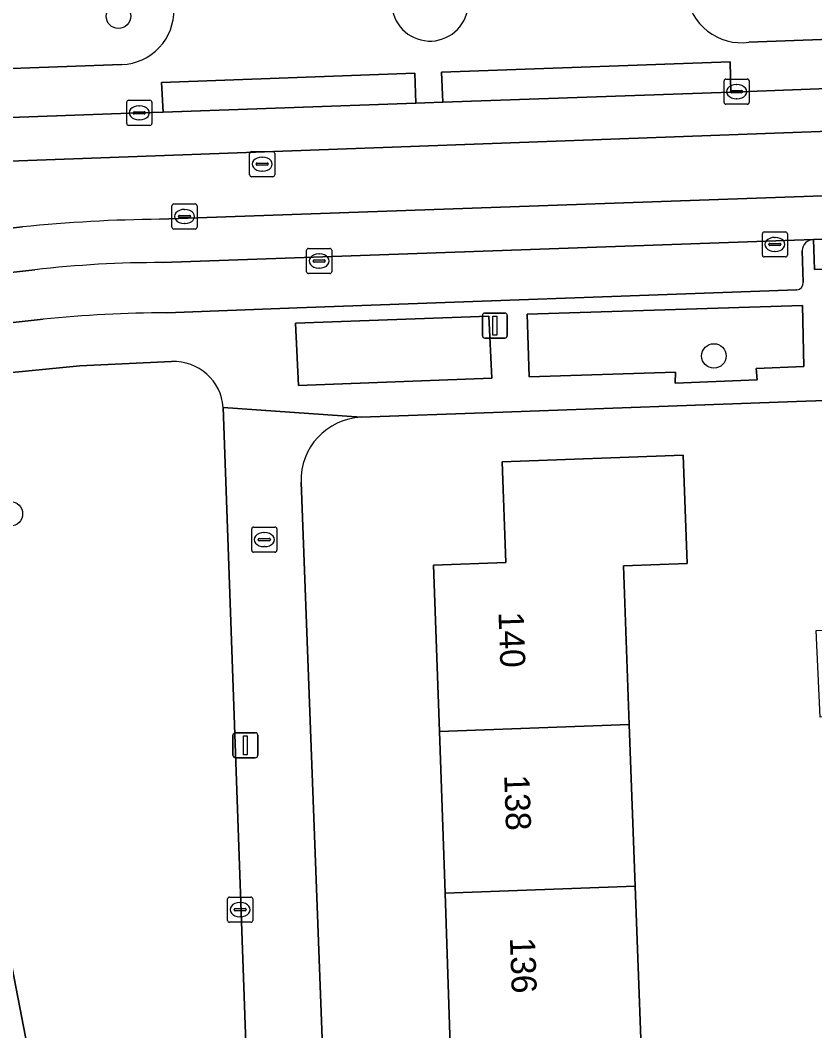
# Model space of a CAD drawing. Extents: x 160554 to 161248, y 385329 to 386506.
# Drawn here: x 160697.55 to 160729.21, y 386114.66 to 386154.93 of the extents above; entities that cross this region are included whole.
import ezdxf

# ---------------------------------------------------------------- set-up
doc = ezdxf.new("R2010")
doc.units = 0
for name, color, linetype in [('IMGEO_Boom', 7, 'Continuous'), ('IMGEO_Brandkraan', 7, 'Continuous'), ('IMGEO_Erf', 7, 'Continuous'), ('IMGEO_Groenvoorziening', 7, 'Continuous'), ('IMGEO_Kolk', 7, 'Continuous'), ('IMGEO_Lichtmast', 7, 'Continuous'), ('IMGEO_Muur', 7, 'Continuous'), ('IMGEO_Pand', 7, 'Continuous'), ('IMGEO_Pand_nummerreeks', 7, 'Continuous'), ('IMGEO_Parkeervlak_open', 7, 'Continuous'), ('IMGEO_Rijbaan_lokaal_gesloten', 7, 'Continuous'), ('IMGEO_Rijbaan_lokaal_open', 7, 'Continuous'), ('IMGEO_Rioolput', 7, 'Continuous'), ('IMGEO_Voetpad_open', 7, 'Continuous')]:
    doc.layers.add(name, color=color, linetype=linetype)

msp = doc.modelspace()

# ---------------------------------------------------------------- linework, layer by layer
at = {"layer": 'IMGEO_Boom'}
for centre in [(160701.463, 386155.09), (160725.185, 386141.551), (160697.156, 386135.261)]:
    msp.add_circle(centre, 0.489, dxfattribs=at)
at = {"layer": 'IMGEO_Brandkraan'}
for p, q in [((160706.847, 386134.733), (160707.699, 386134.733)), ((160706.772, 386133.807), (160706.772, 386134.659)), ((160707.26, 386134.513), (160707.285, 386134.513)), ((160707.773, 386134.659), (160707.773, 386133.807)), ((160707.031, 386134.227), (160707.031, 386134.239)), ((160707.469, 386134.19), (160707.071, 386134.19)), ((160707.074, 386134.276), (160707.472, 386134.276)), ((160707.283, 386133.953), (160707.258, 386133.953)), ((160707.515, 386134.239), (160707.515, 386134.227)), ((160707.699, 386133.733), (160706.847, 386133.733))]:
    msp.add_line(p, q, dxfattribs=at)
for points in [[(160706.847, 386134.733), (160707.699, 386134.733)], [(160706.772, 386133.807), (160706.772, 386134.659)], [(160707.773, 386134.659), (160707.773, 386133.807)], [(160707.699, 386133.733), (160706.847, 386133.733)]]:
    msp.add_lwpolyline(points, dxfattribs=at)
for centre, radius, start, end in [((160706.849, 386134.657), 0.0765, 91.552, 178.448), ((160706.849, 386134.657), 0.0765, 91.552, 178.448), ((160707.697, 386134.657), 0.0765, 1.552, 88.448), ((160707.697, 386134.657), 0.0765, 1.552, 88.448), ((160707.071, 386134.236), 0.0403, 85.8775, 175.7526), ((160707.068, 386134.226), 0.0366, 178.938, 274.7102), ((160707.472, 386134.233), 0.043, 264.8664, 352.4533), ((160707.476, 386134.238), 0.0386, 1.7309, 96.639), ((160706.849, 386133.809), 0.0765, 181.552, 268.448), ((160706.849, 386133.809), 0.0765, 181.552, 268.448), ((160707.697, 386133.809), 0.0765, 271.552, 358.448), ((160707.697, 386133.809), 0.0765, 271.552, 358.448)]:
    msp.add_arc(centre, radius, start, end, dxfattribs=at)
for centre, major_axis, ratio, start_param, end_param in [((160707.259, 386134.233), (-0.387, 0.002), 0.722429, 4.712389, 7.853982), ((160707.284, 386134.233), (-0.39, 0.002), 0.717154, 1.570796, 4.712389)]:
    msp.add_ellipse(centre, major_axis=major_axis, ratio=ratio, start_param=start_param, end_param=end_param, dxfattribs=at)
at = {"layer": 'IMGEO_Erf'}
for points in [[(160734.925, 386110.713), (160732.101, 386110.573), (160731.914, 386114.337), (160730.536, 386114.286), (160730.422, 386116.577), (160734.474, 386116.727), (160734.482, 386118.101), (160732.682, 386118.04), (160732.595, 386120.567), (160734.178, 386120.621), (160734.06, 386124.88), (160730.085, 386124.68), (160729.96, 386127.173), (160729.417, 386127.153), (160729.26, 386130.616), (160734.011, 386130.858), (160733.73, 386139.919), (160730.46, 386139.808), (160728.843, 386139.754), (160716.402, 386139.302), (160711.136, 386139.11)], [(160714.698, 386113.698), (160714.473, 386120.144), (160714.247, 386126.59), (160714.015, 386133.216), (160716.894, 386133.321), (160716.748, 386137.33), (160723.963, 386137.593), (160724.12, 386133.286), (160721.58, 386133.193), (160721.815, 386126.871), (160722.054, 386120.426), (160722.294, 386113.98)], [(160708.741, 386136.52), (160711.018, 386076.342), (160736.018, 386077.256), (160735.703, 386085.992), (160731.489, 386085.841), (160731.393, 386088.501), (160731.308, 386090.881), (160735.522, 386091.032), (160735.323, 386097.585), (160732.314, 386097.546), (160732.206, 386101.033), (160732.032, 386106.623), (160735.047, 386106.662), (160734.925, 386110.713)]]:
    msp.add_lwpolyline(points, dxfattribs=at)
msp.add_arc((160711.24, 386136.611), 2.501, 92.3939, 182.0863, dxfattribs=at)
at = {"layer": 'IMGEO_Groenvoorziening'}
for points in [[(160726.584, 386154.051), (160789.885, 386156.386), (160804.496, 386156.913), (160804.459, 386158.413)], [(160686.578, 386152.615), (160701.6, 386153.168)], [(160703.58, 386141.325), (160699.927, 386141.159), (160696.395, 386140.814), (160694.147, 386140.574), (160690.566, 386140.186)], [(160705.823, 386134.321), (160705.637, 386139.495)], [(160688.142, 386136.774), (160688.391, 386135.654), (160690.78, 386124.339), (160695.66, 386125.22), (160703.549, 386084.428), (160707.607, 386084.614), (160707.023, 386100.358), (160705.823, 386134.321)], [(160707.828, 386078.67), (160707.607, 386084.614), (160703.549, 386084.428), (160695.66, 386125.22), (160690.78, 386124.339), (160691.557, 386120.659), (160700.943, 386078.108)]]:
    msp.add_lwpolyline(points, dxfattribs=at)
for points in [[(160717.826, 386140.72), (160723.657, 386140.909), (160723.645, 386140.472), (160726.905, 386140.6), (160726.865, 386141.047), (160728.775, 386141.126), (160728.719, 386143.566), (160717.744, 386143.214)], [(160708.634, 386140.372), (160716.332, 386140.667), (160716.222, 386143.138), (160708.52, 386142.854)]]:
    msp.add_lwpolyline(points, close=True, dxfattribs=at)
for centre, radius, start, end in [((160726.289, 386156.236), 2.205, 186.4686, 277.6825), ((160701.539, 386155.298), 2.131, 271.6314, 1.7277), ((160703.67, 386139.355), 1.972, 4.0701, 92.6145)]:
    msp.add_arc(centre, radius, start, end, dxfattribs=at)
at = {"layer": 'IMGEO_Kolk'}
for p, q in [((160725.59, 386151.656), (160725.59, 386152.508)), ((160725.665, 386152.582), (160726.517, 386152.582)), ((160726.591, 386152.508), (160726.591, 386151.656)), ((160725.849, 386152.076), (160725.849, 386152.088)), ((160726.287, 386152.039), (160725.889, 386152.039)), ((160725.892, 386152.125), (160726.29, 386152.125)), ((160726.078, 386152.362), (160726.103, 386152.362)), ((160726.333, 386152.088), (160726.333, 386152.076)), ((160701.791, 386150.812), (160701.791, 386151.664)), ((160701.866, 386151.738), (160702.718, 386151.738)), ((160702.792, 386151.664), (160702.792, 386150.812)), ((160726.101, 386151.802), (160726.076, 386151.802)), ((160702.05, 386151.232), (160702.05, 386151.244)), ((160702.093, 386151.281), (160702.491, 386151.281)), ((160702.279, 386151.518), (160702.304, 386151.518)), ((160702.534, 386151.244), (160702.534, 386151.232)), ((160726.517, 386151.582), (160725.665, 386151.582)), ((160702.488, 386151.195), (160702.09, 386151.195)), ((160702.302, 386150.958), (160702.277, 386150.958)), ((160702.718, 386150.738), (160701.866, 386150.738)), ((160727.116, 386145.569), (160727.116, 386146.421)), ((160727.191, 386146.495), (160728.043, 386146.495)), ((160728.117, 386146.421), (160728.117, 386145.569)), ((160727.375, 386145.989), (160727.375, 386146.001)), ((160727.418, 386146.038), (160727.816, 386146.038)), ((160727.604, 386146.275), (160727.629, 386146.275)), ((160727.859, 386146.001), (160727.859, 386145.989)), ((160708.959, 386144.909), (160708.959, 386145.761)), ((160709.034, 386145.835), (160709.886, 386145.835)), ((160709.447, 386145.615), (160709.472, 386145.615)), ((160709.96, 386145.761), (160709.96, 386144.909)), ((160727.813, 386145.952), (160727.415, 386145.952)), ((160727.627, 386145.715), (160727.602, 386145.715)), ((160709.218, 386145.329), (160709.218, 386145.341)), ((160709.656, 386145.292), (160709.258, 386145.292)), ((160709.261, 386145.378), (160709.659, 386145.378)), ((160709.702, 386145.341), (160709.702, 386145.329)), ((160728.043, 386145.495), (160727.191, 386145.495)), ((160709.886, 386144.835), (160709.034, 386144.835)), ((160709.47, 386145.055), (160709.445, 386145.055)), ((160705.811, 386119.063), (160705.811, 386119.915)), ((160705.886, 386119.989), (160706.738, 386119.989)), ((160706.812, 386119.915), (160706.812, 386119.063)), ((160706.07, 386119.483), (160706.07, 386119.495)), ((160706.508, 386119.446), (160706.11, 386119.446)), ((160706.113, 386119.532), (160706.511, 386119.532)), ((160706.299, 386119.769), (160706.324, 386119.769)), ((160706.554, 386119.495), (160706.554, 386119.483)), ((160706.322, 386119.209), (160706.297, 386119.209)), ((160706.738, 386118.989), (160705.886, 386118.989))]:
    msp.add_line(p, q, dxfattribs=at)
for points in [[(160725.59, 386151.656), (160725.59, 386152.508)], [(160725.665, 386152.582), (160726.517, 386152.582)], [(160726.591, 386152.508), (160726.591, 386151.656)], [(160701.791, 386150.812), (160701.791, 386151.664)], [(160701.866, 386151.738), (160702.718, 386151.738)], [(160702.792, 386151.664), (160702.792, 386150.812)], [(160726.517, 386151.582), (160725.665, 386151.582)], [(160702.718, 386150.738), (160701.866, 386150.738)], [(160727.116, 386145.569), (160727.116, 386146.421)], [(160727.191, 386146.495), (160728.043, 386146.495)], [(160728.117, 386146.421), (160728.117, 386145.569)], [(160708.959, 386144.909), (160708.959, 386145.761)], [(160709.034, 386145.835), (160709.886, 386145.835)], [(160709.96, 386145.761), (160709.96, 386144.909)], [(160728.043, 386145.495), (160727.191, 386145.495)], [(160709.886, 386144.835), (160709.034, 386144.835)], [(160705.811, 386119.063), (160705.811, 386119.915)], [(160705.886, 386119.989), (160706.738, 386119.989)], [(160706.812, 386119.915), (160706.812, 386119.063)], [(160706.738, 386118.989), (160705.886, 386118.989)]]:
    msp.add_lwpolyline(points, dxfattribs=at)
for centre, radius, start, end in [((160725.667, 386152.506), 0.0765, 91.552, 178.448), ((160725.667, 386152.506), 0.0765, 91.552, 178.448), ((160726.515, 386152.506), 0.0765, 1.552, 88.448), ((160726.515, 386152.506), 0.0765, 1.552, 88.448), ((160725.889, 386152.085), 0.0403, 85.8775, 175.7526), ((160725.886, 386152.075), 0.0366, 178.938, 274.7102), ((160726.29, 386152.082), 0.043, 264.8664, 352.4533), ((160726.294, 386152.087), 0.0386, 1.7309, 96.639), ((160701.868, 386151.662), 0.0765, 91.552, 178.448), ((160701.868, 386151.662), 0.0765, 91.552, 178.448), ((160702.716, 386151.662), 0.0765, 1.552, 88.448), ((160702.716, 386151.662), 0.0765, 1.552, 88.448), ((160725.667, 386151.658), 0.0765, 181.552, 268.448), ((160725.667, 386151.658), 0.0765, 181.552, 268.448), ((160726.515, 386151.658), 0.0765, 271.552, 358.448), ((160726.515, 386151.658), 0.0765, 271.552, 358.448), ((160702.09, 386151.241), 0.0403, 85.8775, 175.7526), ((160702.087, 386151.231), 0.0366, 178.938, 274.7102), ((160702.491, 386151.238), 0.043, 264.8664, 352.4533), ((160702.495, 386151.243), 0.0386, 1.7309, 96.639), ((160701.868, 386150.814), 0.0765, 181.552, 268.448), ((160701.868, 386150.814), 0.0765, 181.552, 268.448), ((160702.716, 386150.814), 0.0765, 271.552, 358.448), ((160702.716, 386150.814), 0.0765, 271.552, 358.448), ((160727.193, 386146.419), 0.0765, 91.552, 178.448), ((160727.193, 386146.419), 0.0765, 91.552, 178.448), ((160728.041, 386146.419), 0.0765, 1.552, 88.448), ((160728.041, 386146.419), 0.0765, 1.552, 88.448), ((160727.415, 386145.998), 0.0403, 85.8775, 175.7526), ((160727.412, 386145.988), 0.0366, 178.938, 274.7102), ((160727.816, 386145.995), 0.043, 264.8664, 352.4533), ((160727.82, 386146), 0.0386, 1.7309, 96.639), ((160709.036, 386145.759), 0.0765, 91.552, 178.448), ((160709.036, 386145.759), 0.0765, 91.552, 178.448), ((160709.884, 386145.759), 0.0765, 1.552, 88.448), ((160709.884, 386145.759), 0.0765, 1.552, 88.448), ((160709.258, 386145.338), 0.0403, 85.8775, 175.7526), ((160709.255, 386145.328), 0.0366, 178.938, 274.7102), ((160709.659, 386145.335), 0.043, 264.8664, 352.4533), ((160709.663, 386145.34), 0.0386, 1.7309, 96.639), ((160727.193, 386145.571), 0.0765, 181.552, 268.448), ((160727.193, 386145.571), 0.0765, 181.552, 268.448), ((160728.041, 386145.571), 0.0765, 271.552, 358.448), ((160728.041, 386145.571), 0.0765, 271.552, 358.448), ((160709.036, 386144.911), 0.0765, 181.552, 268.448), ((160709.036, 386144.911), 0.0765, 181.552, 268.448), ((160709.884, 386144.911), 0.0765, 271.552, 358.448), ((160709.884, 386144.911), 0.0765, 271.552, 358.448), ((160705.888, 386119.913), 0.0765, 91.552, 178.448), ((160705.888, 386119.913), 0.0765, 91.552, 178.448), ((160706.736, 386119.913), 0.0765, 1.552, 88.448), ((160706.736, 386119.913), 0.0765, 1.552, 88.448), ((160706.11, 386119.492), 0.0403, 85.8775, 175.7526), ((160706.107, 386119.482), 0.0366, 178.938, 274.7102), ((160706.511, 386119.489), 0.043, 264.8664, 352.4533), ((160706.515, 386119.494), 0.0386, 1.7309, 96.639), ((160705.888, 386119.065), 0.0765, 181.552, 268.448), ((160705.888, 386119.065), 0.0765, 181.552, 268.448), ((160706.736, 386119.065), 0.0765, 271.552, 358.448), ((160706.736, 386119.065), 0.0765, 271.552, 358.448)]:
    msp.add_arc(centre, radius, start, end, dxfattribs=at)
for centre, major_axis, ratio, start_param, end_param in [((160726.077, 386152.082), (-0.387, 0.002), 0.722429, 4.712389, 7.853982), ((160726.102, 386152.082), (-0.39, 0.002), 0.717154, 1.570796, 4.712389), ((160702.278, 386151.238), (-0.387, 0.002), 0.722429, 4.712389, 7.853982), ((160702.303, 386151.238), (-0.39, 0.002), 0.717154, 1.570796, 4.712389), ((160727.603, 386145.995), (-0.387, 0.002), 0.722429, 4.712389, 7.853982), ((160727.628, 386145.995), (-0.39, 0.002), 0.717154, 1.570796, 4.712389), ((160709.446, 386145.335), (-0.387, 0.002), 0.722429, 4.712389, 7.853982), ((160709.471, 386145.335), (-0.39, 0.002), 0.717154, 1.570796, 4.712389), ((160706.298, 386119.489), (-0.387, 0.002), 0.722429, 4.712389, 7.853982), ((160706.323, 386119.489), (-0.39, 0.002), 0.717154, 1.570796, 4.712389)]:
    msp.add_ellipse(centre, major_axis=major_axis, ratio=ratio, start_param=start_param, end_param=end_param, dxfattribs=at)
at = {"layer": 'IMGEO_Lichtmast'}
for p, q in [((160716.062, 386143.261), (160716.852, 386143.261)), ((160716.852, 386143.261), (160716.062, 386143.261)), ((160715.962, 386142.361), (160715.962, 386143.161)), ((160715.962, 386143.161), (160715.962, 386142.361)), ((160716.952, 386143.161), (160716.952, 386142.361)), ((160716.952, 386142.361), (160716.952, 386143.161)), ((160716.852, 386142.261), (160716.062, 386142.261)), ((160716.062, 386142.261), (160716.852, 386142.261)), ((160706.024, 386125.639), (160706.024, 386126.439)), ((160706.024, 386126.439), (160706.024, 386125.639)), ((160706.124, 386126.539), (160706.914, 386126.539)), ((160706.914, 386126.539), (160706.124, 386126.539)), ((160707.014, 386126.439), (160707.014, 386125.639)), ((160707.014, 386125.639), (160707.014, 386126.439)), ((160706.914, 386125.539), (160706.124, 386125.539)), ((160706.124, 386125.539), (160706.914, 386125.539))]:
    msp.add_line(p, q, dxfattribs=at)
for points in [[(160716.382, 386143.136), (160716.532, 386143.136), (160716.532, 386142.386), (160716.382, 386142.386), (160716.382, 386143.136)], [(160706.444, 386126.414), (160706.594, 386126.414), (160706.594, 386125.664), (160706.444, 386125.664), (160706.444, 386126.414)]]:
    msp.add_lwpolyline(points, dxfattribs=at)
for centre, start, end in [((160716.062, 386143.161), 90, 180), ((160716.062, 386143.161), 90, 180), ((160716.852, 386143.161), 0, 90), ((160716.852, 386143.161), 360, 90), ((160716.062, 386142.361), 180, 270), ((160716.062, 386142.361), 180, 270), ((160716.852, 386142.361), 270, 0), ((160716.852, 386142.361), 270, 0), ((160706.124, 386126.439), 90, 180), ((160706.124, 386126.439), 90, 180), ((160706.914, 386126.439), 0, 90), ((160706.914, 386126.439), 360, 90), ((160706.124, 386125.639), 180, 270), ((160706.124, 386125.639), 180, 270), ((160706.914, 386125.639), 270, 0), ((160706.914, 386125.639), 270, 0)]:
    msp.add_arc(centre, 0.1, start, end, dxfattribs=at)
at = {"layer": 'IMGEO_Muur'}
msp.add_lwpolyline([(160716.402, 386139.302), (160728.843, 386139.754)], dxfattribs=at)
at = {"layer": 'IMGEO_Pand'}
for points in [[(160721.815, 386126.871), (160721.58, 386133.193), (160724.12, 386133.286), (160723.963, 386137.593), (160716.748, 386137.33), (160716.894, 386133.321), (160714.015, 386133.216), (160714.247, 386126.59)], [(160714.247, 386126.59), (160714.473, 386120.144), (160722.054, 386120.426), (160721.815, 386126.871)], [(160714.473, 386120.144), (160714.698, 386113.698), (160722.294, 386113.98), (160722.054, 386120.426)]]:
    msp.add_lwpolyline(points, close=True, dxfattribs=at)
at = {"layer": 'IMGEO_Parkeervlak_open'}
for points in [[(160729.151, 386146.198), (160703.22, 386145.271)], [(160728.743, 386144.473), (160728.698, 386145.748)], [(160698.125, 386144.983), (160692.486, 386144.362)], [(160703.393, 386143.273), (160708.578, 386143.473), (160728.495, 386144.184)], [(160693.41, 386142.456), (160698.461, 386143.015)]]:
    msp.add_lwpolyline(points, dxfattribs=at)
for centre, radius, start, end in [((160729.181, 386145.715), 0.484, 93.5648, 176.0545), ((160703.08, 386102.533), 42.738, 89.8126, 96.658), ((160728.459, 386144.466), 0.284, 277.2187, 1.5134), ((160703.533, 386093.33), 49.943, 90.1604, 95.8286)]:
    msp.add_arc(centre, radius, start, end, dxfattribs=at)
at = {"layer": 'IMGEO_Rijbaan_lokaal_gesloten'}
msp.add_lwpolyline([(160834.064, 386154.328), (160833.979, 386156.036), (160832.121, 386155.974), (160826.115, 386155.745), (160796.064, 386154.65), (160780.09, 386154.054), (160762.105, 386153.4), (160744.095, 386152.749), (160725.861, 386152.062), (160714.387, 386151.668), (160713.317, 386151.63), (160703.238, 386151.261), (160702.292, 386151.238), (160690.182, 386150.794), (160689.63, 386150.777), (160689.851, 386149.047), (160748.65, 386151.198), (160802.504, 386153.169), (160827.576, 386154.097)], close=True, dxfattribs=at)
for points in [[(160806.476, 386149.019), (160806.56, 386149.022), (160816.633, 386149.435), (160818.726, 386149.381), (160832.098, 386149.898), (160834.283, 386150.031), (160834.176, 386151.782), (160735.181, 386148.132), (160703.104, 386146.996)], [(160703.22, 386145.271), (160729.151, 386146.198), (160734.513, 386146.374), (160734.993, 386146.392), (160806.476, 386149.019)], [(160697.634, 386146.691), (160694.256, 386146.327), (160690.275, 386145.788), (160690.509, 386144.064), (160691.643, 386144.24), (160692.486, 386144.362), (160698.125, 386144.983)]]:
    msp.add_lwpolyline(points, dxfattribs=at)
for centre, radius, start, end in [((160703.579, 386089.278), 57.72, 90.47128, 95.91159), ((160703.08, 386102.533), 42.738, 89.8126, 96.658)]:
    msp.add_arc(centre, radius, start, end, dxfattribs=at)
at = {"layer": 'IMGEO_Rijbaan_lokaal_open'}
for points in [[(160834.176, 386151.782), (160834.064, 386154.328), (160827.576, 386154.097), (160802.504, 386153.169), (160748.65, 386151.198), (160689.851, 386149.047), (160690.275, 386145.788), (160694.256, 386146.327), (160697.634, 386146.691)], [(160703.104, 386146.996), (160735.181, 386148.132), (160834.176, 386151.782)]]:
    msp.add_lwpolyline(points, dxfattribs=at)
msp.add_arc((160703.579, 386089.278), 57.72, 90.47128, 95.91159, dxfattribs=at)
at = {"layer": 'IMGEO_Rioolput'}
for p, q in [((160706.69, 386148.768), (160706.69, 386149.62)), ((160706.765, 386149.694), (160707.617, 386149.694)), ((160707.691, 386149.62), (160707.691, 386148.768)), ((160706.992, 386149.237), (160707.39, 386149.237)), ((160707.178, 386149.474), (160707.203, 386149.474)), ((160706.949, 386149.188), (160706.949, 386149.2)), ((160707.387, 386149.151), (160706.989, 386149.151)), ((160707.201, 386148.914), (160707.176, 386148.914)), ((160707.433, 386149.2), (160707.433, 386149.188)), ((160707.617, 386148.694), (160706.765, 386148.694)), ((160703.67, 386147.61), (160704.522, 386147.61)), ((160703.595, 386146.684), (160703.595, 386147.536)), ((160704.083, 386147.39), (160704.108, 386147.39)), ((160704.596, 386147.536), (160704.596, 386146.684)), ((160703.854, 386147.104), (160703.854, 386147.116)), ((160704.292, 386147.067), (160703.894, 386147.067)), ((160703.897, 386147.153), (160704.295, 386147.153)), ((160704.106, 386146.83), (160704.081, 386146.83)), ((160704.338, 386147.116), (160704.338, 386147.104)), ((160704.522, 386146.61), (160703.67, 386146.61))]:
    msp.add_line(p, q, dxfattribs=at)
for points in [[(160706.69, 386148.768), (160706.69, 386149.62)], [(160706.765, 386149.694), (160707.617, 386149.694)], [(160707.691, 386149.62), (160707.691, 386148.768)], [(160707.617, 386148.694), (160706.765, 386148.694)], [(160703.67, 386147.61), (160704.522, 386147.61)], [(160703.595, 386146.684), (160703.595, 386147.536)], [(160704.596, 386147.536), (160704.596, 386146.684)], [(160704.522, 386146.61), (160703.67, 386146.61)]]:
    msp.add_lwpolyline(points, dxfattribs=at)
for centre, radius, start, end in [((160706.767, 386149.618), 0.0765, 91.552, 178.448), ((160706.767, 386149.618), 0.0765, 91.552, 178.448), ((160707.615, 386149.618), 0.0765, 1.552, 88.448), ((160707.615, 386149.618), 0.0765, 1.552, 88.448), ((160706.989, 386149.197), 0.0403, 85.8775, 175.7526), ((160707.394, 386149.199), 0.0386, 1.7309, 96.639), ((160706.986, 386149.187), 0.0366, 178.938, 274.7102), ((160707.39, 386149.194), 0.043, 264.8664, 352.4533), ((160706.767, 386148.77), 0.0765, 181.552, 268.448), ((160706.767, 386148.77), 0.0765, 181.552, 268.448), ((160707.615, 386148.77), 0.0765, 271.552, 358.448), ((160707.615, 386148.77), 0.0765, 271.552, 358.448), ((160703.672, 386147.534), 0.0765, 91.552, 178.448), ((160703.672, 386147.534), 0.0765, 91.552, 178.448), ((160704.52, 386147.534), 0.0765, 1.552, 88.448), ((160704.52, 386147.534), 0.0765, 1.552, 88.448), ((160703.894, 386147.113), 0.0403, 85.8775, 175.7526), ((160703.891, 386147.103), 0.0366, 178.938, 274.7102), ((160704.295, 386147.11), 0.043, 264.8664, 352.4533), ((160704.299, 386147.115), 0.0386, 1.7309, 96.639), ((160703.672, 386146.686), 0.0765, 181.552, 268.448), ((160703.672, 386146.686), 0.0765, 181.552, 268.448), ((160704.52, 386146.686), 0.0765, 271.552, 358.448), ((160704.52, 386146.686), 0.0765, 271.552, 358.448)]:
    msp.add_arc(centre, radius, start, end, dxfattribs=at)
for centre, major_axis, ratio, start_param, end_param in [((160707.177, 386149.194), (-0.387, 0.002), 0.722429, 4.712389, 7.853982), ((160707.202, 386149.194), (-0.39, 0.002), 0.717154, 1.570796, 4.712389), ((160704.082, 386147.11), (-0.387, 0.002), 0.722429, 4.712389, 7.853982), ((160704.107, 386147.11), (-0.39, 0.002), 0.717154, 1.570796, 4.712389)]:
    msp.add_ellipse(centre, major_axis=major_axis, ratio=ratio, start_param=start_param, end_param=end_param, dxfattribs=at)
at = {"layer": 'IMGEO_Voetpad_open'}
for points in [[(160842.227, 386158.315), (160814.477, 386157.284), (160814.421, 386158.783), (160804.459, 386158.413), (160804.496, 386156.913), (160789.885, 386156.386), (160726.584, 386154.051)], [(160684.806, 386150.623), (160687.151, 386150.698), (160689.63, 386150.777), (160690.182, 386150.794), (160702.292, 386151.238), (160703.238, 386151.261), (160703.178, 386152.451), (160713.268, 386152.822), (160713.317, 386151.63), (160714.387, 386151.668), (160714.329, 386152.859), (160725.829, 386153.271), (160725.861, 386152.062), (160744.095, 386152.749), (160762.105, 386153.4), (160780.09, 386154.054), (160796.064, 386154.65), (160826.115, 386155.745)], [(160701.6, 386153.168), (160686.578, 386152.615)], [(160735.066, 386144.651), (160734.993, 386146.392), (160734.513, 386146.374), (160734.584, 386145.17), (160729.188, 386145), (160729.151, 386146.198)], [(160728.698, 386145.748), (160728.743, 386144.473)], [(160728.495, 386144.184), (160708.578, 386143.473), (160703.393, 386143.273)], [(160705.637, 386139.495), (160711.136, 386139.11), (160716.402, 386139.302), (160728.843, 386139.754), (160730.46, 386139.808), (160733.73, 386139.919), (160733.794, 386139.921), (160733.95, 386139.926), (160735.299, 386139.972), (160806.477, 386142.421), (160809.404, 386142.522), (160813.563, 386142.706), (160816.862, 386142.826), (160820.805, 386142.97), (160824.702, 386143.111), (160835.543, 386143.506)], [(160698.461, 386143.015), (160693.41, 386142.456)], [(160690.566, 386140.186), (160694.147, 386140.574), (160696.395, 386140.814), (160699.927, 386141.159), (160703.58, 386141.325)], [(160711.136, 386139.11), (160705.637, 386139.495), (160705.823, 386134.321), (160707.023, 386100.358), (160707.607, 386084.614), (160707.828, 386078.67)], [(160705.747, 386076.366), (160711.018, 386076.342), (160708.741, 386136.52)]]:
    msp.add_lwpolyline(points, dxfattribs=at)
for points in [[(160714.387, 386151.668), (160725.861, 386152.062), (160725.829, 386153.271), (160714.329, 386152.859)], [(160703.238, 386151.261), (160713.317, 386151.63), (160713.268, 386152.822), (160703.178, 386152.451)], [(160734.513, 386146.374), (160729.151, 386146.198), (160729.188, 386145), (160734.584, 386145.17)], [(160717.744, 386143.214), (160728.719, 386143.566), (160728.775, 386141.126), (160726.865, 386141.047), (160726.905, 386140.6), (160723.645, 386140.472), (160723.657, 386140.909), (160717.826, 386140.72)], [(160708.52, 386142.854), (160716.222, 386143.138), (160716.332, 386140.667), (160708.634, 386140.372)]]:
    msp.add_lwpolyline(points, close=True, dxfattribs=at)
for centre, radius, start, end in [((160726.289, 386156.236), 2.205, 186.4686, 277.6825), ((160701.539, 386155.298), 2.131, 271.6314, 1.7277), ((160713.876, 386155.621), 1.523, 186.2476, 359.1441), ((160713.876, 386155.621), 1.523, 186.2476, 359.1441), ((160729.181, 386145.715), 0.484, 93.5648, 176.0545), ((160728.459, 386144.466), 0.284, 277.2187, 1.5134), ((160703.533, 386093.33), 49.943, 90.1604, 95.8286), ((160703.67, 386139.355), 1.972, 4.0701, 92.6145), ((160711.24, 386136.611), 2.501, 92.3939, 182.0863)]:
    msp.add_arc(centre, radius, start, end, dxfattribs=at)

# ---------------------------------------------------------------- texts
at = {"layer": 'IMGEO_Pand_nummerreeks'}
for s, p in [('140', (160716.603, 386131.343)), ('138', (160716.83, 386124.853)), ('136', (160717.057, 386118.367))]:
    msp.add_text(s, height=1, rotation=272.0055, dxfattribs=at).set_placement(p)

doc.saveas('drawing.dxf')
